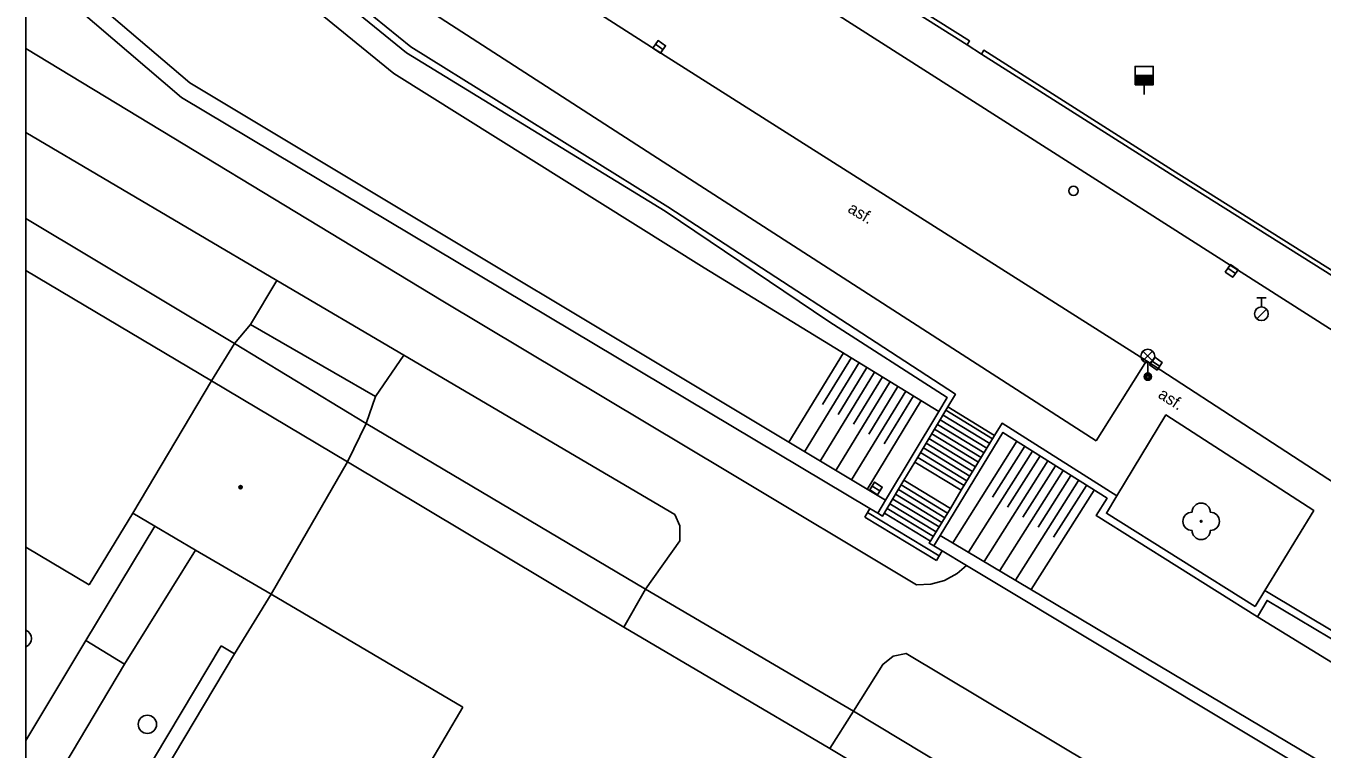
# Model space of a CAD drawing. Extents: x -600309 to -598967, y -1161267 to -1160292.
# Drawn here: x -600308.5 to -600237.6, y -1160760.1 to -1160720.5 of the extents above; entities that cross this region are included whole.
import ezdxf

# ---------------------------------------------------------------- set-up
doc = ezdxf.new("R2010")
doc.units = 0
for name, color, linetype in [('Level 10', 7, 'Continuous'), ('Level 11', 7, 'Continuous'), ('Level 14', 7, 'Continuous'), ('Level 15', 7, 'Continuous'), ('Level 22', 7, 'Continuous'), ('Level 27', 7, 'Continuous'), ('Level 28', 7, 'Continuous'), ('Level 33', 7, 'Continuous'), ('Level 39', 7, 'Continuous'), ('Level 40', 7, 'Continuous'), ('Level 5', 7, 'Continuous'), ('Level 7', 7, 'Continuous'), ('Level 8', 7, 'Continuous'), ('Vrstva 27', 7, 'Continuous'), ('Vrstva 63', 7, 'Continuous')]:
    doc.layers.add(name, color=color, linetype=linetype)

msp = doc.modelspace()

# ---------------------------------------------------------------- linework, layer by layer
at = {"layer": 'Level 10'}
for points in [[(-600247.19, -1160738.85), (-600274.29, -1160721.67), (-600283.68, -1160715.6599)], [(-600270.92, -1160715.54), (-600236.9699, -1160737.2)], [(-600234.96, -1160746.8), (-600247.19, -1160738.85)]]:
    msp.add_lwpolyline(points, dxfattribs=at)
at = {"layer": 'Level 11'}
for p, q in [((-600308.541, -1160726.3522), (-600294.8, -1160734.44)), ((-600297.13, -1160737.89), (-600308.541, -1160731.0505)), ((-600308.541, -1160759.6332), (-600305.27, -1160754.15)), ((-600303.15, -1160755.45), (-600308.541, -1160764.519))]:
    msp.add_line(p, q, dxfattribs=at)
for points in [[(-600308.541, -1160715.9615), (-600299.56, -1160723.62), (-600261.48, -1160746.48)], [(-600262.34, -1160746.93), (-600300.02, -1160724.42), (-600308.541, -1160717.1314)], [(-600286.43, -1160719.71), (-600272.2199, -1160728.89), (-600249.94, -1160743.2199)], [(-600308.541, -1160721.7386), (-600285.71, -1160735.57), (-600270.14, -1160744.9099), (-600259.78, -1160751.11)], [(-600296.25, -1160736.86), (-600294.8, -1160734.44)], [(-600294.8, -1160734.44), (-600287.85, -1160738.53)], [(-600297.13, -1160737.89), (-600296.25, -1160736.86)], [(-600296.25, -1160736.86), (-600289.4, -1160740.8)], [(-600298.39, -1160739.93), (-600297.13, -1160737.89)], [(-600289.92, -1160742.28), (-600297.13, -1160737.89)], [(-600287.85, -1160738.53), (-600289.4, -1160740.8)], [(-600287.85, -1160738.53), (-600273.02, -1160747.25), (-600272.75, -1160747.87), (-600272.74, -1160748.7), (-600274.62, -1160751.35)], [(-600247.19, -1160738.85), (-600249.94, -1160743.2199)], [(-600289.4, -1160740.8), (-600289.92, -1160742.28)], [(-600258.18, -1160741.55), (-600255.62, -1160743.11)], [(-600258.07, -1160741.37), (-600255.51, -1160742.93)], [(-600289.92, -1160742.28), (-600290.94, -1160744.38)], [(-600274.62, -1160751.35), (-600289.92, -1160742.28)], [(-600258.64, -1160742.33), (-600256.08, -1160743.88)], [(-600258.49, -1160742.07), (-600255.93, -1160743.62)], [(-600258.33, -1160741.81), (-600255.77, -1160743.37)], [(-600248.82, -1160746.24), (-600246.13, -1160741.8), (-600238.04, -1160747.04), (-600240.7199, -1160751.42)], [(-600259.1, -1160743.1), (-600256.55, -1160744.65)], [(-600258.95, -1160742.84), (-600256.39, -1160744.39)], [(-600258.79, -1160742.58), (-600256.24, -1160744.14)], [(-600259.4099, -1160743.61), (-600256.86, -1160745.1599)], [(-600259.26, -1160743.36), (-600256.71, -1160744.9099)], [(-600259.88, -1160744.39), (-600257.33, -1160745.93)], [(-600259.7199, -1160744.13), (-600257.17, -1160745.67)], [(-600259.56, -1160743.87), (-600257.02, -1160745.42)], [(-600260.77, -1160745.89), (-600258.24, -1160747.43)], [(-600260.62, -1160745.64), (-600258.08, -1160747.18)], [(-600260.4699, -1160745.38), (-600257.93, -1160746.92)], [(-600261.08, -1160746.4099), (-600258.55, -1160747.94)], [(-600260.93, -1160746.15), (-600258.4, -1160747.69)], [(-600241.25, -1160752.29), (-600249.39, -1160747.19), (-600248.82, -1160746.24)], [(-600262.62, -1160747.4), (-600262.34, -1160746.93)], [(-600262.4699, -1160747.14), (-600258.54, -1160749.52)], [(-600261.9, -1160747.19), (-600262.34, -1160746.93)], [(-600261.54, -1160747.18), (-600259.02, -1160748.71)], [(-600261.39, -1160746.92), (-600258.86, -1160748.46)], [(-600261.24, -1160746.67), (-600258.71, -1160748.2)], [(-600305.27, -1160754.15), (-600301.49, -1160747.9)], [(-600262.62, -1160747.4), (-600258.69, -1160749.78)], [(-600258.48, -1160748.4), (-600230.29, -1160765.17), (-600202.1, -1160781.95)], [(-600299.25, -1160749.2), (-600303.15, -1160755.45)], [(-600258.83, -1160748.98), (-600258.38, -1160749.25)], [(-600258.69, -1160749.78), (-600258.38, -1160749.25)], [(-600258.38, -1160749.25), (-600257.04, -1160750.05)], [(-600259.78, -1160751.11), (-600259, -1160751.07), (-600258.25, -1160750.86), (-600257.56, -1160750.49), (-600257.04, -1160750.05)], [(-600257.04, -1160750.05), (-600233.06, -1160764.45)], [(-600274.62, -1160751.35), (-600275.81, -1160753.42)], [(-600263.23, -1160758.03), (-600274.62, -1160751.35)], [(-600240.7199, -1160751.42), (-600241.25, -1160752.29)], [(-600305.27, -1160754.15), (-600303.15, -1160755.45)], [(-600305.09, -1160766.57), (-600297.86, -1160754.44)], [(-600297.86, -1160754.44), (-600297.12, -1160754.88)], [(-600263.23, -1160758.03), (-600261.62, -1160755.46), (-600261.06, -1160755.01), (-600260.35, -1160754.86), (-600235.73, -1160769.59), (-600235.8, -1160770.75), (-600237.6, -1160773.48)], [(-600264.52, -1160760.07), (-600263.23, -1160758.03)], [(-600237.6, -1160773.48), (-600263.23, -1160758.03)]]:
    msp.add_lwpolyline(points, dxfattribs=at)
at = {"layer": 'Level 14'}
for points in [[(-600258.56, -1160741.61), (-600271.4, -1160733.75), (-600288.39, -1160723.11), (-600296.27, -1160716.7), (-600307.9, -1160707.06), (-600308.541, -1160706.7008)], [(-600137.6, -1160808.31), (-600148.14, -1160803.06), (-600163.25, -1160796.03), (-600181.48, -1160786.68), (-600198.92, -1160777.61), (-600208.88, -1160772.06), (-600225.76, -1160762.27), (-600241.11, -1160752.85)]]:
    msp.add_lwpolyline(points, dxfattribs=at)
at = {"layer": 'Level 15'}
for points in [[(-600266.77, -1160743.3), (-600263.78, -1160738.4099)], [(-600264.93, -1160741.24), (-600263.35, -1160738.67)], [(-600265.92, -1160743.82), (-600262.93, -1160738.94)], [(-600265.06, -1160744.33), (-600262.08, -1160739.46)], [(-600264.08, -1160741.78), (-600262.5, -1160739.2)], [(-600264.2, -1160744.85), (-600261.2199, -1160739.98)], [(-600263.24, -1160742.31), (-600261.65, -1160739.7199)], [(-600262.39, -1160742.85), (-600260.8, -1160740.24)], [(-600263.35, -1160745.36), (-600260.37, -1160740.5)], [(-600261.55, -1160743.38), (-600259.94, -1160740.76)], [(-600262.49, -1160745.88), (-600259.52, -1160741.02)], [(-600257.8, -1160748.8), (-600254.29, -1160743.25)], [(-600256.94, -1160749.31), (-600253.44, -1160743.78)], [(-600255.63, -1160746.31), (-600253.86, -1160743.52)], [(-600256.08, -1160749.82), (-600252.6, -1160744.32)], [(-600254.8, -1160746.86), (-600253.02, -1160744.05)], [(-600255.2199, -1160750.33), (-600251.75, -1160744.85)], [(-600253.96, -1160747.4099), (-600252.17, -1160744.59)], [(-600253.12, -1160747.95), (-600251.33, -1160745.12)], [(-600254.36, -1160750.85), (-600250.9099, -1160745.39)], [(-600253.5, -1160751.36), (-600250.06, -1160745.92)], [(-600252.28, -1160748.5), (-600250.48, -1160745.6599)]]:
    msp.add_lwpolyline(points, dxfattribs=at)
at = {"layer": 'Level 22'}
msp.add_circle((-600244.2, -1160747.63), 0.05, dxfattribs=at)
for centre, start, end in [((-600244.2, -1160747.13), 0, 180), ((-600244.7, -1160747.63), 90, 270), ((-600243.7, -1160747.63), 270, 90), ((-600244.2, -1160748.13), 180, 0)]:
    msp.add_arc(centre, 0.5, start, end, dxfattribs=at)
at = {"layer": 'Level 27'}
for p, q in [((-600274.0759, -1160721.5181), (-600273.6641, -1160721.8017)), ((-600242.7359, -1160733.7782), (-600242.3241, -1160734.0618)), ((-600246.8859, -1160738.8582), (-600246.4741, -1160739.1418)), ((-600262.2118, -1160745.6972), (-600261.7882, -1160745.9628))]:
    msp.add_line(p, q, dxfattribs=at)
for points in [[(-600274.2177, -1160721.724), (-600273.8059, -1160722.0076), (-600273.5223, -1160721.5958), (-600273.9341, -1160721.3122)], [(-600242.8777, -1160733.9841), (-600242.4659, -1160734.2677), (-600242.1823, -1160733.8559), (-600242.5941, -1160733.5723)], [(-600247.0277, -1160739.0641), (-600246.6159, -1160739.3477), (-600246.3323, -1160738.9359), (-600246.7441, -1160738.6523)], [(-600262.3446, -1160745.9091), (-600261.9209, -1160746.1746), (-600261.6554, -1160745.7509), (-600262.0791, -1160745.4854)]]:
    msp.add_lwpolyline(points, close=True, dxfattribs=at)
msp.add_circle((-600301.89, -1160758.74), 0.5, dxfattribs=at)
at = {"layer": 'Level 28'}
for p, q in [((-600247.82, -1160723.23), (-600246.82, -1160723.23)), ((-600247.82, -1160723.28), (-600246.82, -1160723.28)), ((-600247.82, -1160723.33), (-600246.82, -1160723.33)), ((-600247.82, -1160723.38), (-600246.82, -1160723.38)), ((-600247.82, -1160723.43), (-600246.82, -1160723.43)), ((-600247.82, -1160723.48), (-600246.82, -1160723.48)), ((-600247.82, -1160723.53), (-600246.82, -1160723.53)), ((-600247.82, -1160723.58), (-600246.82, -1160723.58)), ((-600247.82, -1160723.63), (-600246.82, -1160723.63)), ((-600247.82, -1160723.68), (-600246.82, -1160723.68)), ((-600247.32, -1160723.73), (-600247.32, -1160724.26)), ((-600241.158, -1160736.542), (-600240.628, -1160736.012)), ((-600241.15, -1160735.395), (-600240.65, -1160735.395)), ((-600240.9, -1160735.895), (-600240.9, -1160735.395))]:
    msp.add_line(p, q, dxfattribs=at)
msp.add_lwpolyline([(-600247.82, -1160723.73), (-600246.82, -1160723.73), (-600246.82, -1160722.73), (-600247.82, -1160722.73)], close=True, dxfattribs=at)
for centre, radius in [((-600251.19, -1160729.54), 0.25), ((-600240.9, -1160736.27), 0.375)]:
    msp.add_circle(centre, radius, dxfattribs=at)
at = {"layer": 'Level 33'}
for p, q in [((-600247.385, -1160738.85), (-600246.855, -1160738.32)), ((-600247.385, -1160738.32), (-600246.855, -1160738.85)), ((-600247.12, -1160738.96), (-600247.12, -1160739.71))]:
    msp.add_line(p, q, dxfattribs=at)
for centre, radius in [((-600247.12, -1160738.585), 0.375), ((-600247.12, -1160739.71), 0.2), ((-600247.12, -1160739.71), 0.1445), ((-600247.12, -1160739.71), 0.0876)]:
    msp.add_circle(centre, radius, dxfattribs=at)
at = {"layer": 'Level 39'}
for radius in [0.09, 0.0398]:
    msp.add_circle((-600296.79, -1160745.76), radius, dxfattribs=at)
at = {"layer": 'Level 5'}
for p, q in [((-600308.541, -1160733.8931), (-600298.39, -1160739.93)), ((-600308.541, -1160749.0402), (-600305.08, -1160751.1))]:
    msp.add_line(p, q, dxfattribs=at)
for points in [[(-600298.39, -1160739.93), (-600302.69, -1160747.19)], [(-600298.39, -1160739.93), (-600290.94, -1160744.38)], [(-600290.94, -1160744.38), (-600295.11, -1160751.61)], [(-600290.94, -1160744.38), (-600275.81, -1160753.42)], [(-600302.69, -1160747.19), (-600305.08, -1160751.1)], [(-600302.69, -1160747.19), (-600301.49, -1160747.9)], [(-600301.49, -1160747.9), (-600299.25, -1160749.2)], [(-600299.25, -1160749.2), (-600295.11, -1160751.61)], [(-600295.11, -1160751.61), (-600297.12, -1160754.88)], [(-600295.11, -1160751.61), (-600284.62, -1160757.8)], [(-600275.81, -1160753.42), (-600264.52, -1160760.07)], [(-600297.12, -1160754.88), (-600304.31, -1160766.94)], [(-600284.62, -1160757.8), (-600286.56, -1160761.09)], [(-600264.52, -1160760.07), (-600238.82, -1160775.53)]]:
    msp.add_lwpolyline(points, dxfattribs=at)
at = {"layer": 'Level 7'}
msp.add_line((-600287.4699, -1160721.65), (-600308.541, -1160704.5101), dxfattribs=at)
for points in [[(-600308.541, -1160705.0257), (-600287.7, -1160721.98), (-600273.55, -1160730.6599), (-600264.58, -1160736.69), (-600258.11, -1160740.85), (-600258.56, -1160741.61)], [(-600263.87, -1160717.21), (-600257.01, -1160721.54)], [(-600257.01, -1160721.54), (-600256.88, -1160721.33), (-600263.74, -1160717)], [(-600273.39, -1160730.4099), (-600287.4699, -1160721.65)], [(-600245.76, -1160728.4), (-600256.1, -1160721.84), (-600256.23, -1160722.05)], [(-600256.23, -1160722.05), (-600245.89, -1160728.61)], [(-600245.89, -1160728.61), (-600220.18, -1160744.78)], [(-600220.05, -1160744.57), (-600245.76, -1160728.4)], [(-600258.07, -1160741.37), (-600257.65, -1160740.67), (-600273.39, -1160730.4099)], [(-600258.56, -1160741.61), (-600261.48, -1160746.48)], [(-600259.88, -1160744.39), (-600258.07, -1160741.37)], [(-600248.82, -1160746.24), (-600255.1, -1160742.26), (-600255.51, -1160742.93)], [(-600258.48, -1160748.4), (-600255.05, -1160742.76), (-600249.35, -1160746.37), (-600249.95, -1160747.31), (-600241.11, -1160752.85)], [(-600255.51, -1160742.93), (-600257.33, -1160745.93)], [(-600260.4699, -1160745.38), (-600259.88, -1160744.39)], [(-600261.9, -1160747.19), (-600261.64, -1160747.34), (-600260.4699, -1160745.38)], [(-600257.33, -1160745.93), (-600257.93, -1160746.92)], [(-600261.48, -1160746.48), (-600261.9, -1160747.19)], [(-600257.93, -1160746.92), (-600259.09, -1160748.83), (-600258.83, -1160748.98)], [(-600258.83, -1160748.98), (-600258.48, -1160748.4)], [(-600208.6599, -1160770.52), (-600224.73, -1160760.98), (-600240.7199, -1160751.42)], [(-600241.11, -1160752.85), (-600240.59, -1160751.96), (-600208.85, -1160770.87), (-600198.94, -1160776.28), (-600163, -1160794.59), (-600146.73, -1160798.35), (-600135.32, -1160804.2199), (-600137.52, -1160807.98), (-600137.43, -1160808.03), (-600137.6, -1160808.31)]]:
    msp.add_lwpolyline(points, dxfattribs=at)
at = {"layer": 'Level 8'}
msp.add_lwpolyline([(-600257.01, -1160721.54), (-600256.23, -1160722.05)], dxfattribs=at)
at = {"layer": 'Vrstva 27'}
msp.add_line((-600308.541, -1160753.5813), (-600308.541, -1160754.4987), dxfattribs=at)
msp.add_arc((-600308.74, -1160754.04), 0.5, 293.458766, 66.541234, dxfattribs=at)
at = {"layer": 'Vrstva 63'}
msp.add_lwpolyline([(-600308.541, -1160292.3474), (-598967.1085, -1160292.3474), (-598967.1085, -1161267.0314), (-600308.541, -1161267.0314)], close=True, dxfattribs=at)

# ---------------------------------------------------------------- texts
at = {"layer": 'Level 40'}
for rotation, p in [(329.18, (-600263.6, -1160730.67)), (326.99, (-600246.61, -1160740.82))]:
    msp.add_text('asf.', height=0.65, rotation=rotation, dxfattribs=at).set_placement(p)

doc.saveas('drawing.dxf')
